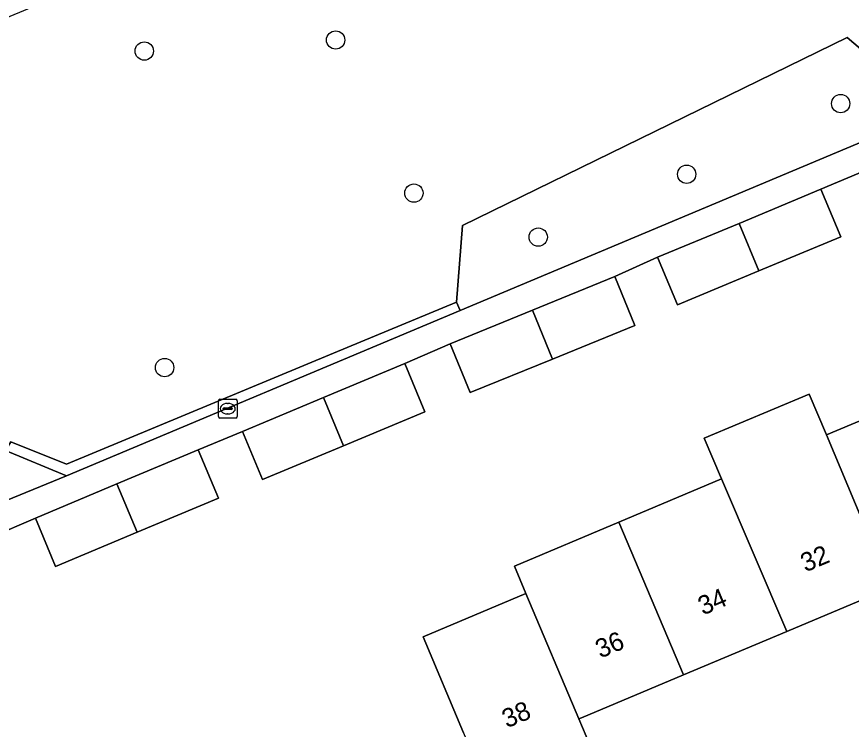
# Model space of a CAD drawing. Extents: x 157767 to 159172, y 387839 to 389425.
# Drawn here: x 158906.28 to 158950.82, y 388369.89 to 388407.92 of the extents above; entities that cross this region are included whole.
import ezdxf

# ---------------------------------------------------------------- set-up
doc = ezdxf.new("R2010")
doc.units = 0
for name, color, linetype in [('IMGEO_Boom', 7, 'Continuous'), ('IMGEO_Erf', 7, 'Continuous'), ('IMGEO_Groenvoorziening', 7, 'Continuous'), ('IMGEO_Kolk', 7, 'Continuous'), ('IMGEO_Pand', 7, 'Continuous'), ('IMGEO_Pand_nummerreeks', 7, 'Continuous'), ('IMGEO_Rijbaan_lokaal_open', 7, 'Continuous'), ('IMGEO_Voetpad_open', 7, 'Continuous')]:
    doc.layers.add(name, color=color, linetype=linetype)

msp = doc.modelspace()

# ---------------------------------------------------------------- linework, layer by layer
at = {"layer": 'IMGEO_Boom'}
for centre in [(158923.299, 388406.672), (158913.086, 388406.083), (158950.252, 388403.281), (158942.034, 388399.51), (158927.475, 388398.503), (158934.11, 388396.156), (158914.17, 388389.196)]:
    msp.add_circle(centre, 0.489, dxfattribs=at)
at = {"layer": 'IMGEO_Erf'}
for points in [[(158951.532, 388399.7), (158949.195, 388398.712), (158950.253, 388396.175), (158945.878, 388394.351), (158941.54, 388392.542), (158940.482, 388395.078), (158938.201, 388394.046), (158939.263, 388391.443), (158934.869, 388389.651), (158930.479, 388387.861), (158929.417, 388390.464), (158926.987, 388389.412), (158928.063, 388386.841), (158923.726, 388385.024), (158919.405, 388383.215), (158918.329, 388385.786), (158915.966, 388384.807), (158917.045, 388382.229), (158912.701, 388380.41), (158908.356, 388378.59), (158907.277, 388381.168), (158904.862, 388380.127)], [(158930.121, 388369.712), (158927.969, 388374.833), (158933.455, 388377.138), (158932.838, 388378.607), (158938.408, 388380.947), (158943.898, 388383.254), (158942.968, 388385.427), (158948.575, 388387.782), (158949.49, 388385.604), (158954.97, 388387.907)], [(158952.919, 388377.441), (158947.38, 388375.113), (158941.864, 388372.796), (158936.427, 388370.511), (158936.287, 388370.452), (158936.871, 388369.072)]]:
    msp.add_lwpolyline(points, dxfattribs=at)
at = {"layer": 'IMGEO_Groenvoorziening'}
for points in [[(158904.767, 388385.708), (158905.674, 388384.767), (158905.959, 388385.24), (158908.936, 388384.041), (158923.193, 388389.964), (158929.749, 388392.688), (158930.071, 388396.779), (158950.592, 388406.799), (158955.249, 388402.857), (158961.841, 388405.624), (158965.184, 388407.027), (158957.433, 388423.731), (158953.509, 388422.077), (158930.013, 388412.173), (158921.791, 388408.781), (158921.247, 388410.088), (158920.836, 388409.579), (158919.221, 388413.458), (158909.895, 388409.591), (158897.276, 388404.36), (158900.628, 388396.484), (158905.029, 388386.142)], [(158929.938, 388392.233), (158955.249, 388402.857), (158950.592, 388406.799), (158930.071, 388396.779), (158929.749, 388392.688)]]:
    msp.add_lwpolyline(points, close=True, dxfattribs=at)
at = {"layer": 'IMGEO_Kolk'}
for p, q in [((158917.042, 388386.576), (158917.042, 388387.428)), ((158917.117, 388387.502), (158917.969, 388387.502)), ((158918.043, 388387.428), (158918.043, 388386.576)), ((158917.301, 388386.996), (158917.301, 388387.008)), ((158917.739, 388386.959), (158917.341, 388386.959)), ((158917.344, 388387.045), (158917.742, 388387.045)), ((158917.53, 388387.282), (158917.555, 388387.282)), ((158917.785, 388387.008), (158917.785, 388386.996)), ((158917.969, 388386.502), (158917.117, 388386.502)), ((158917.553, 388386.722), (158917.528, 388386.722))]:
    msp.add_line(p, q, dxfattribs=at)
for points in [[(158917.042, 388386.576), (158917.042, 388387.428)], [(158917.117, 388387.502), (158917.969, 388387.502)], [(158918.043, 388387.428), (158918.043, 388386.576)], [(158917.969, 388386.502), (158917.117, 388386.502)]]:
    msp.add_lwpolyline(points, dxfattribs=at)
for centre, radius, start, end in [((158917.119, 388387.426), 0.0765, 91.552, 178.448), ((158917.119, 388387.426), 0.0765, 91.552, 178.448), ((158917.967, 388387.426), 0.0765, 1.552, 88.448), ((158917.967, 388387.426), 0.0765, 1.552, 88.448), ((158917.341, 388387.005), 0.0403, 85.8775, 175.7526), ((158917.338, 388386.995), 0.0366, 178.938, 274.7102), ((158917.742, 388387.002), 0.043, 264.8664, 352.4533), ((158917.746, 388387.007), 0.0386, 1.7309, 96.639), ((158917.119, 388386.578), 0.0765, 181.552, 268.448), ((158917.119, 388386.578), 0.0765, 181.552, 268.448), ((158917.967, 388386.578), 0.0765, 271.552, 358.448), ((158917.967, 388386.578), 0.0765, 271.552, 358.448)]:
    msp.add_arc(centre, radius, start, end, dxfattribs=at)
for centre, major_axis, ratio, start_param, end_param in [((158917.529, 388387.002), (-0.387, 0.002), 0.722429, 4.712389, 7.853982), ((158917.554, 388387.002), (-0.39, 0.002), 0.717154, 1.570796, 4.712389)]:
    msp.add_ellipse(centre, major_axis=major_axis, ratio=ratio, start_param=start_param, end_param=end_param, dxfattribs=at)
at = {"layer": 'IMGEO_Pand'}
for points in [[(158945.878, 388394.351), (158950.253, 388396.175), (158949.195, 388398.712), (158944.829, 388396.891)], [(158945.878, 388394.351), (158944.829, 388396.891), (158940.482, 388395.078), (158941.54, 388392.542)], [(158934.869, 388389.651), (158939.263, 388391.443), (158938.201, 388394.046), (158933.811, 388392.256)], [(158934.869, 388389.651), (158933.811, 388392.256), (158929.417, 388390.464), (158930.479, 388387.861)], [(158922.651, 388387.596), (158923.726, 388385.024), (158928.063, 388386.841), (158926.987, 388389.412)], [(158949.49, 388385.604), (158948.575, 388387.782), (158942.968, 388385.427), (158943.898, 388383.254), (158947.38, 388375.113), (158952.919, 388377.441)], [(158955.578, 388386.487), (158954.97, 388387.907), (158949.49, 388385.604), (158952.919, 388377.441), (158958.325, 388379.712), (158958.454, 388379.766)], [(158922.651, 388387.596), (158918.329, 388385.786), (158919.405, 388383.215), (158923.726, 388385.024)], [(158911.622, 388382.987), (158912.701, 388380.41), (158917.045, 388382.229), (158915.966, 388384.807)], [(158911.622, 388382.987), (158907.277, 388381.168), (158908.356, 388378.59), (158912.701, 388380.41)], [(158947.38, 388375.113), (158943.898, 388383.254), (158938.408, 388380.947), (158941.864, 388372.796)], [(158938.408, 388380.947), (158932.838, 388378.607), (158933.455, 388377.138), (158936.287, 388370.452), (158936.427, 388370.511), (158941.864, 388372.796)], [(158936.287, 388370.452), (158933.455, 388377.138), (158927.969, 388374.833), (158930.121, 388369.712), (158931.923, 388365.342), (158932.038, 388365.39), (158934.233, 388366.312), (158933.643, 388367.715), (158936.871, 388369.072)]]:
    msp.add_lwpolyline(points, close=True, dxfattribs=at)
at = {"layer": 'IMGEO_Rijbaan_lokaal_open'}
msp.add_lwpolyline([(158929.938, 388392.233), (158929.749, 388392.688), (158923.193, 388389.964), (158908.936, 388384.041), (158905.959, 388385.24), (158905.674, 388384.767), (158908.94, 388383.419)], close=True, dxfattribs=at)
at = {"layer": 'IMGEO_Voetpad_open'}
for points in [[(158955.249, 388402.857), (158929.938, 388392.233), (158908.94, 388383.419), (158904.277, 388381.523)], [(158904.862, 388380.127), (158907.277, 388381.168), (158911.622, 388382.987), (158915.966, 388384.807), (158918.329, 388385.786), (158922.651, 388387.596), (158926.987, 388389.412), (158929.417, 388390.464), (158933.811, 388392.256), (158938.201, 388394.046), (158940.482, 388395.078), (158944.829, 388396.891), (158949.195, 388398.712), (158951.532, 388399.7)], [(158904.121, 388381.897), (158904.277, 388381.523), (158908.94, 388383.419), (158905.674, 388384.767), (158904.767, 388385.708), (158904.446, 388386.04), (158904.543, 388385.788), (158903.155, 388385.21), (158903.437, 388384.536)]]:
    msp.add_lwpolyline(points, dxfattribs=at)

# ---------------------------------------------------------------- texts
at = {"layer": 'IMGEO_Pand_nummerreeks'}
for s, rotation, p in [('32', 22.7923, (158948.372, 388378.263)), ('34', 22.7909, (158942.9, 388375.965)), ('36', 22.7923, (158937.426, 388373.665)), ('38', 22.7923, (158932.439, 388369.943))]:
    msp.add_text(s, height=1, rotation=rotation, dxfattribs=at).set_placement(p)

doc.saveas('drawing.dxf')
